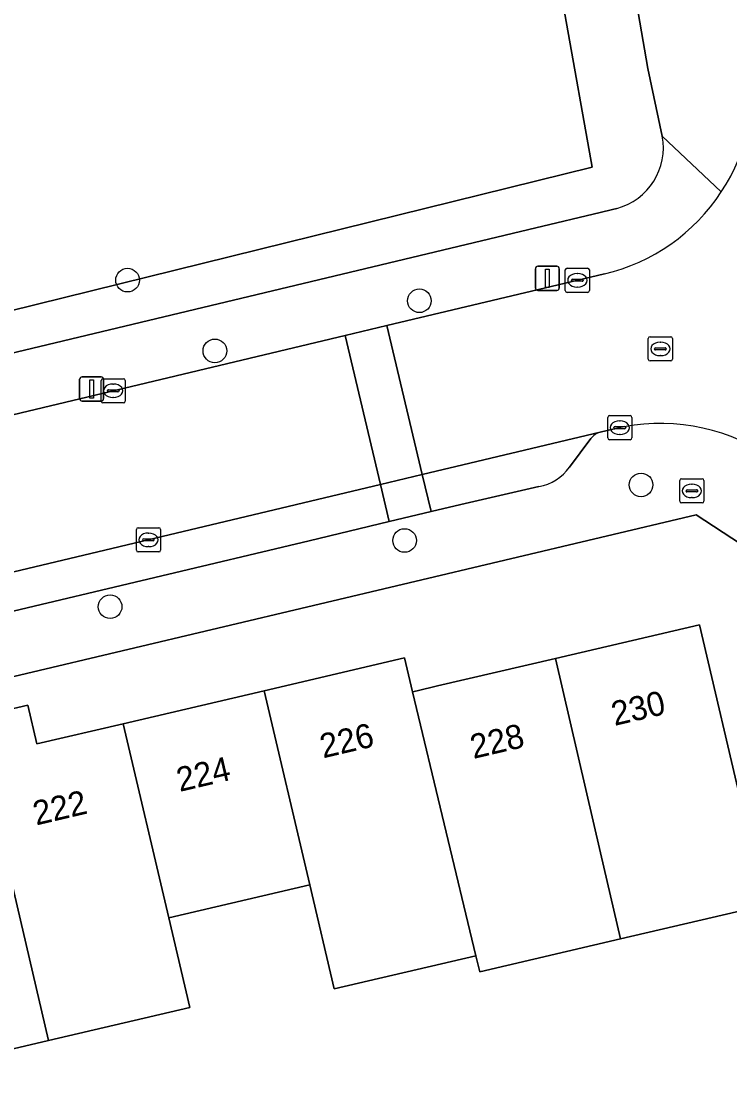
# Model space of a CAD drawing. Extents: x 158472 to 159562, y 388525 to 389606.
# Drawn here: x 159203.54 to 159232.85, y 388931.56 to 388975.64 of the extents above; entities that cross this region are included whole.
import ezdxf

# ---------------------------------------------------------------- set-up
doc = ezdxf.new("R2010")
doc.units = 0
for name, color, linetype in [('IMGEO_Boom', 7, 'Continuous'), ('IMGEO_Brandkraan', 7, 'Continuous'), ('IMGEO_Erf', 7, 'Continuous'), ('IMGEO_Groenvoorziening', 7, 'Continuous'), ('IMGEO_Kolk', 7, 'Continuous'), ('IMGEO_Lichtmast', 7, 'Continuous'), ('IMGEO_Pand', 7, 'Continuous'), ('IMGEO_Pand_nummerreeks', 7, 'Continuous'), ('IMGEO_Parkeervlak_open', 7, 'Continuous'), ('IMGEO_Rijbaan_lokaal_open', 7, 'Continuous'), ('IMGEO_Rioolput', 7, 'Continuous'), ('IMGEO_Voetpad_open', 7, 'Continuous')]:
    doc.layers.add(name, color=color, linetype=linetype)

msp = doc.modelspace()

# ---------------------------------------------------------------- linework, layer by layer
at = {"layer": 'IMGEO_Boom'}
for centre in [(159207.938, 388964.934), (159220.014, 388964.081), (159211.551, 388962.006), (159229.186, 388956.461), (159219.401, 388954.161), (159207.215, 388951.421)]:
    msp.add_circle(centre, 0.489, dxfattribs=at)
at = {"layer": 'IMGEO_Brandkraan'}
for p, q in [((159230.788, 388955.788), (159230.788, 388956.64)), ((159230.863, 388956.714), (159231.715, 388956.714)), ((159231.789, 388956.64), (159231.789, 388955.788)), ((159231.047, 388956.208), (159231.047, 388956.22)), ((159231.485, 388956.171), (159231.087, 388956.171)), ((159231.09, 388956.257), (159231.488, 388956.257)), ((159231.276, 388956.494), (159231.301, 388956.494)), ((159231.531, 388956.22), (159231.531, 388956.208)), ((159231.715, 388955.714), (159230.863, 388955.714)), ((159231.299, 388955.934), (159231.274, 388955.934))]:
    msp.add_line(p, q, dxfattribs=at)
for points in [[(159230.788, 388955.788), (159230.788, 388956.64)], [(159230.863, 388956.714), (159231.715, 388956.714)], [(159231.789, 388956.64), (159231.789, 388955.788)], [(159231.715, 388955.714), (159230.863, 388955.714)]]:
    msp.add_lwpolyline(points, dxfattribs=at)
for centre, radius, start, end in [((159230.865, 388956.638), 0.0765, 91.552, 178.448), ((159230.865, 388956.638), 0.0765, 91.552, 178.448), ((159231.713, 388956.638), 0.0765, 1.552, 88.448), ((159231.713, 388956.638), 0.0765, 1.552, 88.448), ((159231.087, 388956.217), 0.0403, 85.8775, 175.7526), ((159231.084, 388956.207), 0.0366, 178.938, 274.7102), ((159231.488, 388956.214), 0.043, 264.8664, 352.4533), ((159231.492, 388956.219), 0.0386, 1.7309, 96.639), ((159230.865, 388955.79), 0.0765, 181.552, 268.448), ((159230.865, 388955.79), 0.0765, 181.552, 268.448), ((159231.713, 388955.79), 0.0765, 271.552, 358.448), ((159231.713, 388955.79), 0.0765, 271.552, 358.448)]:
    msp.add_arc(centre, radius, start, end, dxfattribs=at)
for centre, major_axis, ratio, start_param, end_param in [((159231.275, 388956.214), (-0.387, 0.002), 0.722429, 4.712389, 7.853982), ((159231.3, 388956.214), (-0.39, 0.002), 0.717154, 1.570796, 4.712389)]:
    msp.add_ellipse(centre, major_axis=major_axis, ratio=ratio, start_param=start_param, end_param=end_param, dxfattribs=at)
at = {"layer": 'IMGEO_Erf'}
for points in [[(159233.308, 388954.017), (159231.464, 388955.218), (159187.913, 388944.91)], [(159201.554, 388946.822), (159203.805, 388947.347), (159204.181, 388945.742), (159207.751, 388946.577), (159213.591, 388947.943), (159219.399, 388949.302), (159219.734, 388947.902), (159219.92, 388947.945), (159220.758, 388948.141), (159225.65, 388949.285), (159231.603, 388950.678), (159233.438, 388942.833)], [(159234.316, 388939.077), (159228.336, 388937.678), (159222.509, 388936.315), (159222.35, 388936.981), (159216.49, 388935.61), (159215.479, 388939.912), (159209.643, 388938.547), (159210.518, 388934.835), (159204.662, 388933.465), (159198.806, 388932.095), (159199.117, 388930.844)]]:
    msp.add_lwpolyline(points, dxfattribs=at)
at = {"layer": 'IMGEO_Groenvoorziening'}
for points in [[(159224.161, 389000), (159222.498, 389009.21), (159222.011, 389010.48), (159221.036, 389015.051), (159220.227, 389019.907), (159218.479, 389018.411), (159226.051, 388975.866), (159227.164, 388969.613), (159186.891, 388959.671), (159183.615, 388972.096), (159173.579, 388963.444), (159174.217, 388960.714), (159174.459, 388959.677)], [(159230.064, 388970.898), (159229.467, 388973.693), (159228.61, 388978.653), (159227.943, 388978.548), (159225.223, 388994.122), (159224.161, 389000)], [(159178.644, 388956.049), (159224.829, 388967.098), (159227.498, 388967.738), (159228.005, 388967.859), (159228.181, 388967.901)]]:
    msp.add_lwpolyline(points, dxfattribs=at)
msp.add_lwpolyline([(159218.479, 389018.411), (159211.761, 389012.659), (159198.681, 389001.477), (159203.262, 388996.163), (159183.496, 388979.264), (159187.108, 388975.108), (159183.615, 388972.096), (159186.891, 388959.671), (159227.164, 388969.613), (159226.051, 388975.866)], close=True, dxfattribs=at)
msp.add_arc((159227.513, 388970.411), 2.597, 284.9068, 10.8113, dxfattribs=at)
at = {"layer": 'IMGEO_Kolk'}
for p, q in [((159226.05, 388964.502), (159226.05, 388965.354)), ((159226.125, 388965.428), (159226.977, 388965.428)), ((159227.051, 388965.354), (159227.051, 388964.502)), ((159226.309, 388964.922), (159226.309, 388964.934)), ((159226.352, 388964.971), (159226.75, 388964.971)), ((159226.538, 388965.208), (159226.563, 388965.208)), ((159226.793, 388964.934), (159226.793, 388964.922)), ((159226.747, 388964.885), (159226.349, 388964.885)), ((159226.561, 388964.648), (159226.536, 388964.648)), ((159226.977, 388964.428), (159226.125, 388964.428)), ((159206.844, 388959.93), (159206.844, 388960.782)), ((159206.919, 388960.856), (159207.771, 388960.856)), ((159207.332, 388960.636), (159207.357, 388960.636)), ((159207.845, 388960.782), (159207.845, 388959.93)), ((159207.103, 388960.35), (159207.103, 388960.362)), ((159207.541, 388960.313), (159207.143, 388960.313)), ((159207.146, 388960.399), (159207.544, 388960.399)), ((159207.355, 388960.076), (159207.33, 388960.076)), ((159207.587, 388960.362), (159207.587, 388960.35)), ((159207.771, 388959.856), (159206.919, 388959.856)), ((159227.808, 388958.403), (159227.808, 388959.255)), ((159227.883, 388959.329), (159228.735, 388959.329)), ((159228.809, 388959.255), (159228.809, 388958.403)), ((159228.067, 388958.823), (159228.067, 388958.835)), ((159228.505, 388958.786), (159228.107, 388958.786)), ((159228.11, 388958.872), (159228.508, 388958.872)), ((159228.296, 388959.109), (159228.321, 388959.109)), ((159228.551, 388958.835), (159228.551, 388958.823)), ((159228.735, 388958.329), (159227.883, 388958.329)), ((159228.319, 388958.549), (159228.294, 388958.549)), ((159208.303, 388953.762), (159208.303, 388954.614)), ((159208.378, 388954.688), (159209.23, 388954.688)), ((159208.791, 388954.468), (159208.816, 388954.468)), ((159209.304, 388954.614), (159209.304, 388953.762)), ((159208.562, 388954.182), (159208.562, 388954.194)), ((159209, 388954.145), (159208.602, 388954.145)), ((159208.605, 388954.231), (159209.003, 388954.231)), ((159208.814, 388953.908), (159208.789, 388953.908)), ((159209.046, 388954.194), (159209.046, 388954.182)), ((159209.23, 388953.688), (159208.378, 388953.688))]:
    msp.add_line(p, q, dxfattribs=at)
for points in [[(159226.05, 388964.502), (159226.05, 388965.354)], [(159226.125, 388965.428), (159226.977, 388965.428)], [(159227.051, 388965.354), (159227.051, 388964.502)], [(159226.977, 388964.428), (159226.125, 388964.428)], [(159206.844, 388959.93), (159206.844, 388960.782)], [(159206.919, 388960.856), (159207.771, 388960.856)], [(159207.845, 388960.782), (159207.845, 388959.93)], [(159207.771, 388959.856), (159206.919, 388959.856)], [(159227.808, 388958.403), (159227.808, 388959.255)], [(159227.883, 388959.329), (159228.735, 388959.329)], [(159228.809, 388959.255), (159228.809, 388958.403)], [(159228.735, 388958.329), (159227.883, 388958.329)], [(159208.303, 388953.762), (159208.303, 388954.614)], [(159208.378, 388954.688), (159209.23, 388954.688)], [(159209.304, 388954.614), (159209.304, 388953.762)], [(159209.23, 388953.688), (159208.378, 388953.688)]]:
    msp.add_lwpolyline(points, dxfattribs=at)
for centre, radius, start, end in [((159226.127, 388965.352), 0.0765, 91.552, 178.448), ((159226.127, 388965.352), 0.0765, 91.552, 178.448), ((159226.975, 388965.352), 0.0765, 1.552, 88.448), ((159226.975, 388965.352), 0.0765, 1.552, 88.448), ((159226.349, 388964.931), 0.0403, 85.8775, 175.7526), ((159226.346, 388964.921), 0.0366, 178.938, 274.7102), ((159226.75, 388964.928), 0.043, 264.8664, 352.4533), ((159226.754, 388964.933), 0.0386, 1.7309, 96.639), ((159226.127, 388964.504), 0.0765, 181.552, 268.448), ((159226.127, 388964.504), 0.0765, 181.552, 268.448), ((159226.975, 388964.504), 0.0765, 271.552, 358.448), ((159226.975, 388964.504), 0.0765, 271.552, 358.448), ((159206.921, 388960.78), 0.0765, 91.552, 178.448), ((159206.921, 388960.78), 0.0765, 91.552, 178.448), ((159207.769, 388960.78), 0.0765, 1.552, 88.448), ((159207.769, 388960.78), 0.0765, 1.552, 88.448), ((159207.143, 388960.359), 0.0403, 85.8775, 175.7526), ((159207.14, 388960.349), 0.0366, 178.938, 274.7102), ((159207.544, 388960.356), 0.043, 264.8664, 352.4533), ((159207.548, 388960.361), 0.0386, 1.7309, 96.639), ((159206.921, 388959.932), 0.0765, 181.552, 268.448), ((159206.921, 388959.932), 0.0765, 181.552, 268.448), ((159207.769, 388959.932), 0.0765, 271.552, 358.448), ((159207.769, 388959.932), 0.0765, 271.552, 358.448), ((159227.885, 388959.253), 0.0765, 91.552, 178.448), ((159227.885, 388959.253), 0.0765, 91.552, 178.448), ((159228.733, 388959.253), 0.0765, 1.552, 88.448), ((159228.733, 388959.253), 0.0765, 1.552, 88.448), ((159228.107, 388958.832), 0.0403, 85.8775, 175.7526), ((159228.104, 388958.822), 0.0366, 178.938, 274.7102), ((159228.508, 388958.829), 0.043, 264.8664, 352.4533), ((159228.512, 388958.834), 0.0386, 1.7309, 96.639), ((159227.885, 388958.405), 0.0765, 181.552, 268.448), ((159227.885, 388958.405), 0.0765, 181.552, 268.448), ((159228.733, 388958.405), 0.0765, 271.552, 358.448), ((159228.733, 388958.405), 0.0765, 271.552, 358.448), ((159208.38, 388954.612), 0.0765, 91.552, 178.448), ((159208.38, 388954.612), 0.0765, 91.552, 178.448), ((159209.228, 388954.612), 0.0765, 1.552, 88.448), ((159209.228, 388954.612), 0.0765, 1.552, 88.448), ((159208.602, 388954.191), 0.0403, 85.8775, 175.7526), ((159208.599, 388954.181), 0.0366, 178.938, 274.7102), ((159209.003, 388954.188), 0.043, 264.8664, 352.4533), ((159209.007, 388954.193), 0.0386, 1.7309, 96.639), ((159208.38, 388953.764), 0.0765, 181.552, 268.448), ((159208.38, 388953.764), 0.0765, 181.552, 268.448), ((159209.228, 388953.764), 0.0765, 271.552, 358.448), ((159209.228, 388953.764), 0.0765, 271.552, 358.448)]:
    msp.add_arc(centre, radius, start, end, dxfattribs=at)
for centre, major_axis, ratio, start_param, end_param in [((159226.537, 388964.928), (-0.387, 0.002), 0.722429, 4.712389, 7.853982), ((159226.562, 388964.928), (-0.39, 0.002), 0.717154, 1.570796, 4.712389), ((159207.331, 388960.356), (-0.387, 0.002), 0.722429, 4.712389, 7.853982), ((159207.356, 388960.356), (-0.39, 0.002), 0.717154, 1.570796, 4.712389), ((159228.295, 388958.829), (-0.387, 0.002), 0.722429, 4.712389, 7.853982), ((159228.32, 388958.829), (-0.39, 0.002), 0.717154, 1.570796, 4.712389), ((159208.79, 388954.188), (-0.387, 0.002), 0.722429, 4.712389, 7.853982), ((159208.815, 388954.188), (-0.39, 0.002), 0.717154, 1.570796, 4.712389)]:
    msp.add_ellipse(centre, major_axis=major_axis, ratio=ratio, start_param=start_param, end_param=end_param, dxfattribs=at)
at = {"layer": 'IMGEO_Lichtmast'}
for p, q in [((159224.814, 388964.608), (159224.814, 388965.408)), ((159224.814, 388965.408), (159224.814, 388964.608)), ((159224.914, 388965.508), (159225.704, 388965.508)), ((159225.704, 388965.508), (159224.914, 388965.508)), ((159225.804, 388965.408), (159225.804, 388964.608)), ((159225.804, 388964.608), (159225.804, 388965.408)), ((159225.704, 388964.508), (159224.914, 388964.508)), ((159224.914, 388964.508), (159225.704, 388964.508)), ((159205.955, 388960.03), (159205.955, 388960.83)), ((159205.955, 388960.83), (159205.955, 388960.03)), ((159206.055, 388960.93), (159206.845, 388960.93)), ((159206.845, 388960.93), (159206.055, 388960.93)), ((159206.945, 388960.83), (159206.945, 388960.03)), ((159206.945, 388960.03), (159206.945, 388960.83)), ((159206.845, 388959.93), (159206.055, 388959.93)), ((159206.055, 388959.93), (159206.845, 388959.93))]:
    msp.add_line(p, q, dxfattribs=at)
for points in [[(159225.234, 388965.383), (159225.384, 388965.383), (159225.384, 388964.633), (159225.234, 388964.633), (159225.234, 388965.383)], [(159206.375, 388960.805), (159206.525, 388960.805), (159206.525, 388960.055), (159206.375, 388960.055), (159206.375, 388960.805)]]:
    msp.add_lwpolyline(points, dxfattribs=at)
for centre, start, end in [((159224.914, 388965.408), 90, 180), ((159224.914, 388965.408), 90, 180), ((159225.704, 388965.408), 0, 90), ((159225.704, 388965.408), 360, 90), ((159224.914, 388964.608), 180, 270), ((159224.914, 388964.608), 180, 270), ((159225.704, 388964.608), 270, 0), ((159225.704, 388964.608), 270, 0), ((159206.055, 388960.83), 90, 180), ((159206.055, 388960.83), 90, 180), ((159206.845, 388960.83), 0, 90), ((159206.845, 388960.83), 360, 90), ((159206.055, 388960.03), 180, 270), ((159206.055, 388960.03), 180, 270), ((159206.845, 388960.03), 270, 0), ((159206.845, 388960.03), 270, 0)]:
    msp.add_arc(centre, 0.1, start, end, dxfattribs=at)
at = {"layer": 'IMGEO_Pand'}
for points in [[(159225.65, 388949.285), (159227.504, 388941.232), (159228.336, 388937.678), (159234.316, 388939.077), (159233.485, 388942.631), (159233.438, 388942.833), (159231.603, 388950.678)], [(159219.734, 388947.902), (159219.399, 388949.302), (159213.591, 388947.943), (159215.479, 388939.912), (159216.49, 388935.61), (159222.35, 388936.981)], [(159225.65, 388949.285), (159220.758, 388948.141), (159219.92, 388947.945), (159219.734, 388947.902), (159222.35, 388936.981), (159222.509, 388936.315), (159228.336, 388937.678), (159227.504, 388941.232)], [(159207.751, 388946.577), (159209.643, 388938.547), (159215.479, 388939.912), (159213.591, 388947.943)], [(159207.751, 388946.577), (159204.181, 388945.742), (159203.805, 388947.347), (159201.554, 388946.822), (159201.928, 388945.214), (159204.662, 388933.465), (159210.518, 388934.835), (159209.643, 388938.547)], [(159201.928, 388945.214), (159201.841, 388945.194), (159201.536, 388945.123), (159196.092, 388943.849), (159196.432, 388942.386), (159198.806, 388932.095), (159204.662, 388933.465)]]:
    msp.add_lwpolyline(points, close=True, dxfattribs=at)
at = {"layer": 'IMGEO_Parkeervlak_open'}
for points in [[(159227.496, 388958.64), (159220.133, 388956.887), (159220.495, 388955.36), (159221.726, 388955.656), (159224.961, 388956.391)], [(159226.221, 388957.199), (159227.113, 388958.38)], [(159218.764, 388954.942), (159218.401, 388956.474), (159189.499, 388949.593)], [(159192.349, 388948.674), (159192.98, 388948.817), (159202.683, 388951.117), (159215.458, 388954.145), (159218.764, 388954.942)]]:
    msp.add_lwpolyline(points, dxfattribs=at)
msp.add_lwpolyline([(159220.133, 388956.887), (159218.401, 388956.474), (159218.764, 388954.942), (159220.495, 388955.36)], close=True, dxfattribs=at)
for centre, radius, start, end in [((159227.667, 388957.976), 0.686, 104.4428, 143.8985), ((159224.647, 388958.267), 1.903, 279.5063, 325.8354)]:
    msp.add_arc(centre, radius, start, end, dxfattribs=at)
at = {"layer": 'IMGEO_Rijbaan_lokaal_open'}
msp.add_lwpolyline([(159227.674, 388965.194), (159218.67, 388963.051), (159220.133, 388956.887), (159227.496, 388958.64), (159228.08, 388958.779)], dxfattribs=at)
for points in [[(159218.67, 388963.051), (159216.938, 388962.639), (159218.401, 388956.474), (159220.133, 388956.887)], [(159218.401, 388956.474), (159216.938, 388962.639), (159203.82, 388959.516), (159179.45, 388953.693), (159179.192, 388953.611), (159164.527, 388949.878), (159163.356, 388949.002), (159166.961, 388944.187), (159168.201, 388944.528), (159178.509, 388946.979), (159185.808, 388948.716), (159189.499, 388949.593)]]:
    msp.add_lwpolyline(points, close=True, dxfattribs=at)
for centre, radius, start, end in [((159225.827, 388972.971), 7.991, 326.7297, 10.0987), ((159225.822, 388972.972), 7.996, 283.3917, 326.7386), ((159229.986, 388950.778), 8.225, 57.579, 103.4022)]:
    msp.add_arc(centre, radius, start, end, dxfattribs=at)
at = {"layer": 'IMGEO_Rioolput'}
for p, q in [((159229.486, 388961.664), (159229.486, 388962.516)), ((159229.561, 388962.59), (159230.413, 388962.59)), ((159229.974, 388962.37), (159229.999, 388962.37)), ((159230.487, 388962.516), (159230.487, 388961.664)), ((159229.745, 388962.084), (159229.745, 388962.096)), ((159230.183, 388962.047), (159229.785, 388962.047)), ((159229.788, 388962.133), (159230.186, 388962.133)), ((159230.229, 388962.096), (159230.229, 388962.084)), ((159230.413, 388961.59), (159229.561, 388961.59)), ((159229.997, 388961.81), (159229.972, 388961.81))]:
    msp.add_line(p, q, dxfattribs=at)
for points in [[(159229.486, 388961.664), (159229.486, 388962.516)], [(159229.561, 388962.59), (159230.413, 388962.59)], [(159230.487, 388962.516), (159230.487, 388961.664)], [(159230.413, 388961.59), (159229.561, 388961.59)]]:
    msp.add_lwpolyline(points, dxfattribs=at)
for centre, radius, start, end in [((159229.563, 388962.514), 0.0765, 91.552, 178.448), ((159229.563, 388962.514), 0.0765, 91.552, 178.448), ((159230.411, 388962.514), 0.0765, 1.552, 88.448), ((159230.411, 388962.514), 0.0765, 1.552, 88.448), ((159229.785, 388962.093), 0.0403, 85.8775, 175.7526), ((159229.782, 388962.083), 0.0366, 178.938, 274.7102), ((159230.186, 388962.09), 0.043, 264.8664, 352.4533), ((159230.19, 388962.095), 0.0386, 1.7309, 96.639), ((159229.563, 388961.666), 0.0765, 181.552, 268.448), ((159229.563, 388961.666), 0.0765, 181.552, 268.448), ((159230.411, 388961.666), 0.0765, 271.552, 358.448), ((159230.411, 388961.666), 0.0765, 271.552, 358.448)]:
    msp.add_arc(centre, radius, start, end, dxfattribs=at)
for centre, major_axis, ratio, start_param, end_param in [((159229.973, 388962.09), (-0.387, 0.002), 0.722429, 4.712389, 7.853982), ((159229.998, 388962.09), (-0.39, 0.002), 0.717154, 1.570796, 4.712389)]:
    msp.add_ellipse(centre, major_axis=major_axis, ratio=ratio, start_param=start_param, end_param=end_param, dxfattribs=at)
at = {"layer": 'IMGEO_Voetpad_open'}
for points in [[(159217.191, 389039.313), (159219.946, 389021.639), (159220.057, 389020.924), (159220.227, 389019.907), (159221.036, 389015.051), (159222.011, 389010.48), (159222.498, 389009.21), (159224.161, 389000), (159225.223, 388994.122), (159227.943, 388978.548), (159228.61, 388978.653), (159229.467, 388973.693), (159230.064, 388970.898), (159232.508, 388968.587)], [(159232.508, 388968.587), (159230.064, 388970.898)], [(159228.181, 388967.901), (159228.005, 388967.859), (159227.498, 388967.738), (159224.829, 388967.098), (159178.644, 388956.049), (159174.709, 388954.452)], [(159203.82, 388959.516), (159216.938, 388962.639), (159218.67, 388963.051), (159227.674, 388965.194)], [(159179.45, 388953.693), (159203.82, 388959.516)], [(159228.08, 388958.779), (159227.496, 388958.64)], [(159227.113, 388958.38), (159226.221, 388957.199)], [(159169.05, 388940.388), (159177.752, 388942.499), (159179.229, 388942.896), (159180.886, 388943.275), (159184.789, 388944.194), (159187.913, 388944.91), (159231.464, 388955.218), (159233.308, 388954.017), (159234.396, 388957.721)], [(159224.961, 388956.391), (159221.726, 388955.656), (159220.495, 388955.36), (159218.764, 388954.942), (159215.458, 388954.145), (159202.683, 388951.117), (159192.98, 388948.817), (159192.349, 388948.674)]]:
    msp.add_lwpolyline(points, dxfattribs=at)
for centre, radius, start, end in [((159225.827, 388972.971), 7.991, 326.7297, 10.0987), ((159227.513, 388970.411), 2.597, 284.9068, 10.8113), ((159225.822, 388972.972), 7.996, 283.3917, 326.7386), ((159229.986, 388950.778), 8.225, 57.579, 103.4022), ((159227.667, 388957.976), 0.686, 104.4428, 143.8985), ((159224.647, 388958.267), 1.903, 279.5063, 325.8354)]:
    msp.add_arc(centre, radius, start, end, dxfattribs=at)

# ---------------------------------------------------------------- texts
at = {"layer": 'IMGEO_Pand_nummerreeks'}
for s, rotation, p in [('230', 13.1666, (159228.091, 388946.487)), ('226', 13.1666, (159216.03, 388945.145)), ('228', 13.1666, (159222.249, 388945.12)), ('224', 13.1676, (159210.095, 388943.756)), ('222', 13.1666, (159204.157, 388942.367))]:
    msp.add_text(s, height=1, rotation=rotation, dxfattribs=at).set_placement(p)

doc.saveas('drawing.dxf')
